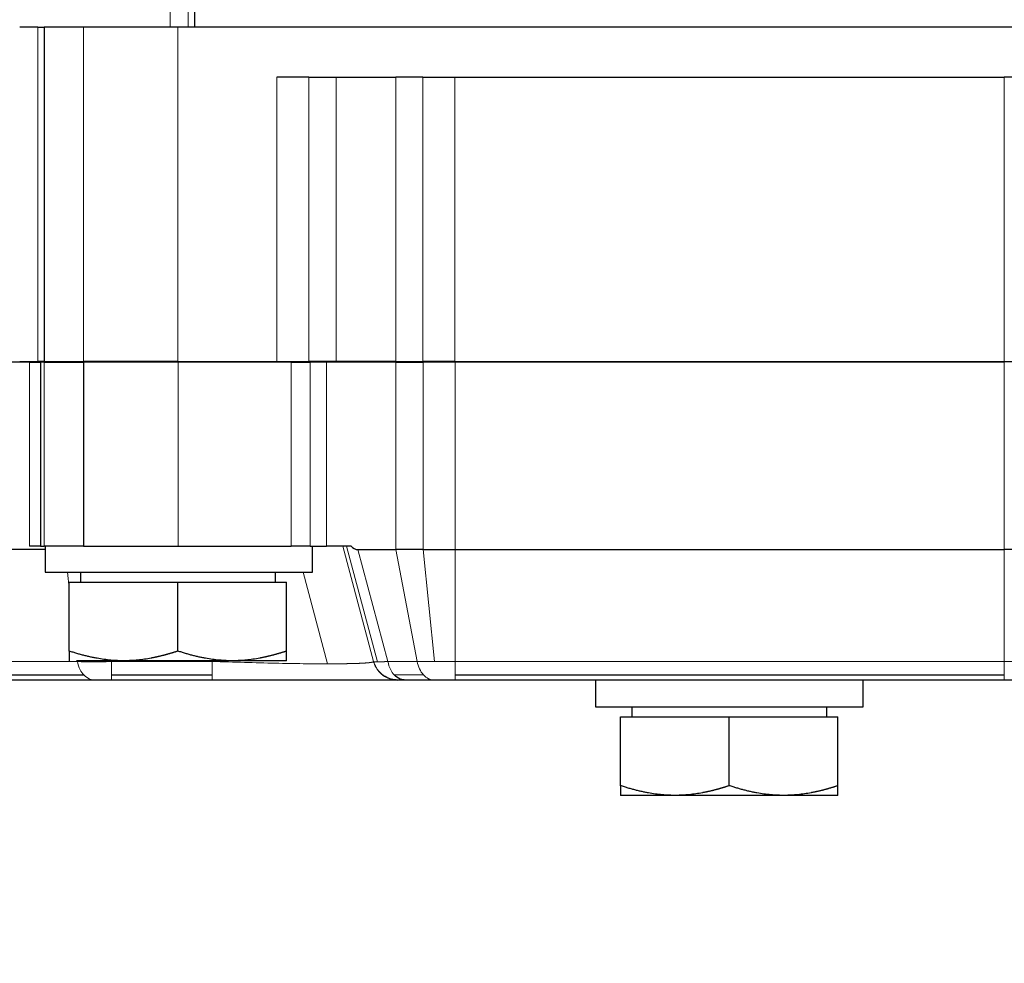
# Model space of a CAD drawing. Header units: inches. Extents: x 0 to 20790, y -12 to 14700.
# Tile 409 of 441: x 13921 to 13980, y 11416 to 11473. Entities that reach past the tile are written whole.
import ezdxf

# ---------------------------------------------------------------- set-up
doc = ezdxf.new("R2010")
doc.units = ezdxf.units.IN
doc.layers.add('1', color=7, linetype='Continuous', true_color=0xffffff)
doc.layers.add('254', color=7, linetype='Continuous', true_color=0xffffff)
doc.styles.add('latin_extended', font='simplex.shx')
doc.dimstyles.get("Standard").update_dxf_attribs({"dimtxt": 0.18, "dimasz": 0.18, "dimexe": 0.18, "dimexo": 0.0625, "dimgap": 0.09, "dimtad": 0, "dimtih": 1, "dimtoh": 1, "dimdec": 4, "dimzin": 0, "dimdsep": 46, "dimtxsty": 'Standard', "dimcen": 0.09, "dimadec": 0, "dimazin": 0, "dimtfac": 1, "dimtdec": 4, "dimtofl": 0, "dimtmove": 0, "dimatfit": 3, "dimfxl": 1, "dimtolj": 1, "dimtzin": 0, "dimarcsym": 0})

# ---------------------------------------------------------------- blocks, each defined once
blk = doc.blocks.new('_U8')
at = {"layer": '254', "color": 3, "linetype": 'Continuous', "lineweight": 13, "transparency": 16777216}
for p, q in [((13940.838, 12760.442), (13940.838, 13273.442)), ((14453.838, 10418.957), (14453.838, 13273.442)), ((14331.338, 13238.442), (14063.338, 13238.442))]:
    blk.add_line(p, q, dxfattribs=at)
at = {"layer": '254', "color": 3, "transparency": 16777216}
for points in [[(14063.338, 13258.858), (14063.338, 13218.025), (13940.838, 13238.442)], [(14331.338, 13218.025), (14331.338, 13258.858), (14453.838, 13238.442)]]:
    blk.add_solid(points, dxfattribs=at)
at = {"layer": 'Defpoints', "color": 0, "transparency": 16777216}
for p in [(13940.838, 13238.442), (13940.838, 12725.442), (14453.838, 10383.957)]:
    blk.add_point(p, dxfattribs=at)
at = {"layer": '254', "color": 2, "lineweight": 13, "transparency": 16777216, "insert": (14074.347, 13422.192), "char_height": 122.5, "attachment_point": 1, "style": 'latin_extended'}
blk.add_mtext('\\A1;513', dxfattribs=at)

msp = doc.modelspace()

# ---------------------------------------------------------------- linework, layer by layer
at = {"layer": '1', "color": 110, "linetype": 'Continuous', "lineweight": 13}
for p, q in [((13930.414, 11523.943), (13930.414, 11472.442)), ((13931.498, 11472.442), (13931.498, 11523.943)), ((13922.498, 11452.442), (13922.498, 11472.442)), ((13925.222, 11452.442), (13925.222, 11472.442)), ((13930.878, 11472.442), (13930.878, 11452.442)), ((13936.807, 11469.442), (13936.807, 11452.442)), ((13938.721, 11452.442), (13938.721, 11469.442)), ((13940.343, 11469.442), (13940.343, 11452.442)), ((13943.914, 11469.442), (13943.914, 11452.442)), ((13945.536, 11452.442), (13945.536, 11469.442)), ((13947.449, 11469.442), (13947.449, 11452.442)), ((13980.307, 11469.442), (13980.307, 11452.442)), ((13922.002, 11441.392), (13922.002, 11452.392)), ((13922.881, 11452.392), (13922.881, 11441.392)), ((13930.888, 11441.392), (13930.888, 11452.392)), ((13937.645, 11441.392), (13937.645, 11452.392)), ((13938.793, 11452.392), (13938.793, 11441.392)), ((13939.767, 11441.392), (13939.767, 11452.392)), ((13943.925, 11441.192), (13943.925, 11452.392)), ((13945.547, 11452.392), (13945.547, 11441.192)), ((13947.461, 11452.392), (13947.461, 11441.192)), ((13980.318, 11441.192), (13980.318, 11452.392)), ((13942.586, 11434.503), (13940.741, 11441.392)), ((13942.59, 11434.503), (13940.744, 11441.392)), ((13940.965, 11441.392), (13942.818, 11434.474)), ((13941.647, 11441.192), (13943.439, 11434.503)), ((13943.925, 11441.192), (13945.191, 11434.503)), ((13946.232, 11434.503), (13945.547, 11441.192)), ((13924.379, 11438.883), (13924.272, 11439.841)), ((13938.363, 11439.842), (13939.831, 11434.36)), ((13919.611, 11434.503), (13924.864, 11434.503)), ((13924.864, 11434.503), (13924.86, 11434.542)), ((13925.808, 11434.474), (13925.8, 11434.542)), ((13926.909, 11434.542), (13926.914, 11434.503)), ((13926.914, 11434.503), (13932.924, 11434.503)), ((13932.924, 11434.503), (13932.914, 11434.542)), ((13943.439, 11434.503), (13945.191, 11434.503)), ((13945.191, 11434.503), (13946.232, 11434.503)), ((13947.46, 11434.503), (13946.232, 11434.503)), ((13947.46, 11434.503), (13980.318, 11434.503)), ((13980.318, 11434.503), (13981.545, 11434.503)), ((13926.913, 11433.392), (13926.913, 11433.702)), ((13932.924, 11433.701), (13932.923, 11433.392)), ((13943.818, 11433.702), (13945.57, 11433.702))]:
    msp.add_line(p, q, dxfattribs=at)
at = {"layer": '1', "color": 2, "linetype": 'Continuous', "lineweight": 25}
for p, q in [((13931.878, 11523.941), (13931.878, 11472.442)), ((13922.498, 11472.442), (13921.414, 11472.442)), ((13922.498, 11472.442), (13922.878, 11472.442)), ((13925.222, 11472.442), (13922.878, 11472.442)), ((13922.878, 11472.442), (13922.878, 11452.442)), ((13930.878, 11472.442), (13925.222, 11472.442)), ((13996.878, 11472.442), (13930.878, 11472.442)), ((13938.721, 11469.442), (13936.807, 11469.442)), ((13938.721, 11469.442), (13940.343, 11469.442)), ((13940.343, 11469.442), (13943.914, 11469.442)), ((13945.536, 11469.442), (13943.914, 11469.442)), ((13945.536, 11469.442), (13947.449, 11469.442)), ((13947.449, 11469.442), (13980.307, 11469.442)), ((13982.221, 11469.442), (13980.307, 11469.442)), ((13922.002, 11452.392), (13918.344, 11452.392)), ((13921.414, 11452.442), (13922.498, 11452.442)), ((13922.002, 11452.392), (13922.653, 11452.392)), ((13922.878, 11452.442), (13922.498, 11452.442)), ((13922.881, 11452.392), (13922.653, 11452.392)), ((13922.653, 11452.392), (13922.653, 11441.392)), ((13922.878, 11452.442), (13925.222, 11452.442)), ((13922.885, 11452.392), (13922.881, 11452.392)), ((13922.885, 11452.392), (13925.23, 11452.392)), ((13930.878, 11452.442), (13925.222, 11452.442)), ((13930.888, 11452.392), (13925.23, 11452.392)), ((13925.23, 11452.392), (13925.23, 11441.392)), ((13926.855, 11452.392), (13926.855, 11452.442)), ((13926.879, 11452.392), (13926.879, 11452.442)), ((13930.878, 11452.442), (13936.807, 11452.442)), ((13934.879, 11452.442), (13934.879, 11452.392)), ((13936.807, 11452.442), (13938.721, 11452.442)), ((13937.645, 11452.392), (13938.793, 11452.392)), ((13940.343, 11452.442), (13938.721, 11452.442)), ((13939.767, 11452.392), (13938.793, 11452.392)), ((13943.925, 11452.392), (13939.767, 11452.392)), ((13943.914, 11452.442), (13940.343, 11452.442)), ((13943.914, 11452.442), (13945.536, 11452.442)), ((13943.925, 11452.392), (13945.547, 11452.392)), ((13947.449, 11452.442), (13945.536, 11452.442)), ((13947.461, 11452.392), (13945.547, 11452.392)), ((13947.449, 11452.442), (13980.307, 11452.442)), ((13959.867, 11452.391), (13959.867, 11452.441)), ((13967.867, 11452.441), (13967.867, 11452.391)), ((13980.307, 11452.442), (13982.221, 11452.442)), ((13922.929, 11441.192), (13918.344, 11441.192)), ((13922.653, 11441.392), (13922.002, 11441.392)), ((13922.653, 11441.392), (13922.881, 11441.392)), ((13922.881, 11441.392), (13922.885, 11441.392)), ((13925.23, 11441.392), (13922.885, 11441.392)), ((13922.929, 11441.392), (13922.929, 11439.842)), ((13925.23, 11441.392), (13930.888, 11441.392)), ((13930.888, 11441.392), (13937.645, 11441.392)), ((13938.793, 11441.392), (13937.645, 11441.392)), ((13938.793, 11441.392), (13939.767, 11441.392)), ((13938.929, 11439.842), (13938.929, 11441.392)), ((13941.238, 11441.392), (13939.767, 11441.392)), ((13941.647, 11441.192), (13943.925, 11441.192)), ((13945.547, 11441.192), (13943.925, 11441.192)), ((13945.547, 11441.192), (13947.461, 11441.192)), ((13982.232, 11441.192), (13980.318, 11441.192)), ((13922.929, 11439.842), (13938.929, 11439.842)), ((13925.064, 11439.242), (13925.064, 11439.842)), ((13936.694, 11439.842), (13936.694, 11439.242)), ((13924.378, 11439.242), (13930.879, 11439.242)), ((13924.378, 11435.123), (13924.378, 11439.242)), ((13930.879, 11439.242), (13937.378, 11439.242)), ((13930.879, 11435.123), (13930.879, 11439.242)), ((13937.378, 11435.123), (13937.378, 11439.242)), ((13937.378, 11434.542), (13924.809, 11434.542)), ((13942.561, 11434.503), (13942.572, 11434.462)), ((13942.586, 11434.503), (13942.59, 11434.503)), ((13919.989, 11433.702), (13925.243, 11433.702)), ((13925.888, 11433.392), (13920.635, 11433.392)), ((13926.913, 11433.392), (13925.888, 11433.392)), ((13926.913, 11433.702), (13932.924, 11433.702)), ((13932.923, 11433.392), (13926.913, 11433.392)), ((13944.035, 11433.392), (13932.923, 11433.392)), ((13943.122, 11433.702), (13943.125, 11433.702)), ((13944.039, 11433.392), (13944.035, 11433.392)), ((13944.463, 11433.392), (13944.039, 11433.392)), ((13946.216, 11433.392), (13944.463, 11433.392)), ((13947.46, 11433.392), (13946.216, 11433.392)), ((13947.46, 11433.702), (13980.318, 11433.702)), ((13980.318, 11433.392), (13947.46, 11433.392)), ((13955.867, 11433.392), (13955.867, 11431.792)), ((13971.867, 11431.792), (13971.867, 11433.392)), ((13981.561, 11433.392), (13980.318, 11433.392)), ((13955.867, 11431.792), (13971.867, 11431.792)), ((13958.052, 11431.192), (13958.052, 11431.792)), ((13969.682, 11431.792), (13969.682, 11431.192)), ((13957.367, 11431.192), (13963.867, 11431.192)), ((13957.367, 11427.073), (13957.367, 11431.192)), ((13963.867, 11431.192), (13970.367, 11431.192)), ((13963.867, 11427.073), (13963.867, 11431.192)), ((13970.367, 11427.073), (13970.367, 11431.192)), ((13970.367, 11426.492), (13957.367, 11426.492))]:
    msp.add_line(p, q, dxfattribs=at)
at = {"layer": '1', "color": 110, "linetype": 'Continuous', "lineweight": 13}
for centre, major_axis, ratio, start_param, end_param in [((13946.216, 11434.892), (0, -1.5), 0.70689, 4.974188, 5.628687), ((13947.46, 11434.892), (0, -1.5), 0.000306, 0.654498, 1.308997), ((13980.318, 11434.892), (0, -1.5), 0.000306, 0.654498, 1.308997), ((13946.216, 11434.892), (0, 1.5), 0.70689, 2.487094, 3.141593), ((13947.46, 11434.892), (0, -1.5), 0.000306, 0, 0.654498), ((13980.318, 11434.892), (0, 1.5), 0.000306, 3.141593, 3.796091)]:
    msp.add_ellipse(centre, major_axis=major_axis, ratio=ratio, start_param=start_param, end_param=end_param, dxfattribs=at)
for points in [[(13922.885, 11441.392), (13922.885, 11452.392)], [(13947.461, 11441.192), (13947.46, 11434.503)], [(13980.318, 11441.192), (13980.318, 11434.503)]]:
    msp.add_open_spline(points, degree=1, dxfattribs=at)
at = {"layer": '1', "color": 2, "linetype": 'Continuous', "lineweight": 25}
for points, degree in [([(13937.645, 11452.392), (13930.888, 11452.392)], 1), ([(13980.318, 11452.392), (13947.461, 11452.392)], 1), ([(13941.238, 11441.392), (13941.361, 11441.274), (13941.5, 11441.192), (13941.647, 11441.192)], 3), ([(13947.461, 11441.192), (13980.318, 11441.192)], 1)]:
    msp.add_open_spline(points, degree=degree, dxfattribs=at)
for points, knots in [([(13924.378, 11435.123), (13924.378, 11435.117), (13924.378, 11435.104), (13924.378, 11435.085), (13924.378, 11435.067), (13924.378, 11435.049), (13924.378, 11435.031), (13924.378, 11435.013), (13924.378, 11434.996), (13924.378, 11434.979), (13924.378, 11434.962), (13924.378, 11434.946), (13924.378, 11434.93), (13924.378, 11434.914), (13924.378, 11434.899), (13924.378, 11434.884), (13924.378, 11434.87), (13924.378, 11434.855), (13924.378, 11434.841), (13924.378, 11434.827), (13924.378, 11434.814), (13924.378, 11434.801), (13924.378, 11434.788), (13924.378, 11434.776), (13924.378, 11434.764), (13924.378, 11434.752), (13924.378, 11434.74), (13924.378, 11434.729), (13924.378, 11434.718), (13924.378, 11434.708), (13924.378, 11434.695), (13924.378, 11434.681), (13924.378, 11434.665), (13924.378, 11434.65), (13924.379, 11434.636), (13924.379, 11434.623), (13924.379, 11434.611), (13924.379, 11434.6), (13924.379, 11434.59), (13924.379, 11434.58), (13924.379, 11434.572), (13924.379, 11434.565), (13924.379, 11434.559), (13924.379, 11434.553), (13924.379, 11434.549), (13924.379, 11434.546), (13924.379, 11434.543), (13924.379, 11434.542), (13924.379, 11434.542), (13924.378, 11434.542)], [0, 0, 0, 0, 0.018322, 0.036568, 0.054737, 0.072831, 0.090851, 0.108797, 0.126672, 0.144475, 0.162209, 0.179874, 0.197471, 0.215001, 0.232466, 0.249867, 0.267205, 0.284481, 0.301697, 0.318854, 0.335952, 0.352995, 0.369982, 0.386915, 0.403796, 0.420626, 0.437406, 0.454139, 0.470825, 0.487465, 0.504063, 0.532703, 0.561206, 0.58958, 0.617834, 0.645977, 0.674018, 0.701966, 0.729832, 0.757625, 0.785354, 0.81303, 0.840663, 0.868262, 0.895839, 0.923403, 0.950965, 0.978535, 1, 1, 1, 1]), ([(13930.879, 11435.123), (13930.859, 11435.117), (13930.821, 11435.104), (13930.764, 11435.086), (13930.708, 11435.067), (13930.651, 11435.049), (13930.594, 11435.032), (13930.538, 11435.014), (13930.482, 11434.997), (13930.426, 11434.98), (13930.37, 11434.964), (13930.314, 11434.948), (13930.258, 11434.932), (13930.203, 11434.916), (13930.147, 11434.901), (13930.092, 11434.886), (13930.037, 11434.872), (13929.982, 11434.857), (13929.927, 11434.843), (13929.872, 11434.83), (13929.817, 11434.816), (13929.762, 11434.803), (13929.707, 11434.79), (13929.653, 11434.778), (13929.598, 11434.766), (13929.544, 11434.754), (13929.489, 11434.743), (13929.435, 11434.731), (13929.381, 11434.72), (13929.326, 11434.71), (13929.157, 11434.678), (13928.873, 11434.631), (13928.475, 11434.582), (13928.079, 11434.552), (13927.679, 11434.54), (13927.274, 11434.547), (13926.864, 11434.574), (13926.453, 11434.621), (13926.142, 11434.67), (13925.932, 11434.709), (13925.824, 11434.731), (13925.715, 11434.754), (13925.607, 11434.777), (13925.497, 11434.803), (13925.388, 11434.829), (13925.278, 11434.857), (13925.167, 11434.886), (13925.056, 11434.916), (13924.945, 11434.947), (13924.833, 11434.98), (13924.72, 11435.014), (13924.607, 11435.049), (13924.493, 11435.085), (13924.417, 11435.111), (13924.378, 11435.123)], [0, 0, 0, 0, 0.009019, 0.018002, 0.026948, 0.03586, 0.044737, 0.05358, 0.062392, 0.071171, 0.07992, 0.088638, 0.097328, 0.105989, 0.114623, 0.123231, 0.131814, 0.140372, 0.148907, 0.15742, 0.165911, 0.174382, 0.182833, 0.191267, 0.199683, 0.208082, 0.216467, 0.224838, 0.233196, 0.241542, 0.249877, 0.311299, 0.371721, 0.431655, 0.491631, 0.553705, 0.615706, 0.678192, 0.7417, 0.758271, 0.774904, 0.791606, 0.808385, 0.825249, 0.842204, 0.859257, 0.876415, 0.893685, 0.911074, 0.928586, 0.94623, 0.964009, 0.981931, 1, 1, 1, 1]), ([(13937.378, 11435.123), (13937.359, 11435.117), (13937.321, 11435.104), (13937.264, 11435.086), (13937.207, 11435.067), (13937.15, 11435.049), (13937.094, 11435.031), (13937.037, 11435.014), (13936.981, 11434.997), (13936.925, 11434.98), (13936.869, 11434.964), (13936.813, 11434.948), (13936.757, 11434.932), (13936.701, 11434.916), (13936.646, 11434.901), (13936.591, 11434.886), (13936.535, 11434.871), (13936.48, 11434.857), (13936.425, 11434.843), (13936.37, 11434.829), (13936.316, 11434.816), (13936.261, 11434.803), (13936.207, 11434.79), (13936.152, 11434.778), (13936.098, 11434.766), (13936.043, 11434.754), (13935.989, 11434.743), (13935.935, 11434.731), (13935.881, 11434.721), (13935.827, 11434.71), (13935.657, 11434.678), (13935.373, 11434.631), (13934.974, 11434.582), (13934.577, 11434.552), (13934.176, 11434.54), (13933.77, 11434.547), (13933.358, 11434.575), (13932.945, 11434.622), (13932.634, 11434.672), (13932.423, 11434.711), (13932.315, 11434.733), (13932.207, 11434.755), (13932.098, 11434.779), (13931.989, 11434.804), (13931.88, 11434.831), (13931.771, 11434.858), (13931.661, 11434.887), (13931.551, 11434.917), (13931.44, 11434.949), (13931.329, 11434.981), (13931.217, 11435.015), (13931.105, 11435.05), (13930.992, 11435.086), (13930.916, 11435.111), (13930.879, 11435.123)], [0, 0, 0, 0, 0.00904, 0.018043, 0.027009, 0.035939, 0.044834, 0.053694, 0.06252, 0.071313, 0.080073, 0.088802, 0.097499, 0.106167, 0.114805, 0.123415, 0.131996, 0.140551, 0.149079, 0.157583, 0.166061, 0.174516, 0.182949, 0.191359, 0.199749, 0.208118, 0.216469, 0.224801, 0.233116, 0.241414, 0.249697, 0.311305, 0.371916, 0.432011, 0.49209, 0.554427, 0.616638, 0.679323, 0.743062, 0.759642, 0.776265, 0.79294, 0.809675, 0.826479, 0.843359, 0.860324, 0.877382, 0.89454, 0.911806, 0.929187, 0.94669, 0.964323, 0.98209, 1, 1, 1, 1]), ([(13937.378, 11434.542), (13937.378, 11434.544), (13937.378, 11434.545), (13937.378, 11434.546), (13937.378, 11434.548), (13937.378, 11434.55), (13937.378, 11434.552), (13937.378, 11434.554), (13937.378, 11434.557), (13937.378, 11434.56), (13937.378, 11434.563), (13937.378, 11434.566), (13937.378, 11434.57), (13937.378, 11434.574), (13937.378, 11434.578), (13937.378, 11434.583), (13937.378, 11434.587), (13937.378, 11434.592), (13937.378, 11434.598), (13937.378, 11434.603), (13937.378, 11434.609), (13937.378, 11434.615), (13937.378, 11434.621), (13937.378, 11434.628), (13937.378, 11434.634), (13937.379, 11434.641), (13937.379, 11434.649), (13937.379, 11434.656), (13937.379, 11434.664), (13937.379, 11434.672), (13937.379, 11434.68), (13937.379, 11434.689), (13937.379, 11434.701), (13937.379, 11434.717), (13937.379, 11434.739), (13937.379, 11434.761), (13937.379, 11434.784), (13937.379, 11434.809), (13937.379, 11434.835), (13937.379, 11434.862), (13937.379, 11434.891), (13937.379, 11434.92), (13937.379, 11434.951), (13937.379, 11434.983), (13937.379, 11435.016), (13937.379, 11435.051), (13937.379, 11435.086), (13937.379, 11435.111), (13937.378, 11435.123)], [0, 0, 0, 0, 0.07041, 0.084484, 0.09856, 0.112638, 0.126719, 0.140805, 0.154898, 0.168998, 0.183108, 0.197228, 0.21136, 0.225506, 0.239666, 0.253842, 0.268035, 0.282247, 0.296479, 0.310732, 0.325007, 0.339307, 0.353631, 0.367982, 0.382361, 0.396768, 0.411205, 0.425674, 0.440175, 0.45471, 0.46928, 0.483886, 0.498529, 0.530489, 0.562616, 0.594921, 0.627414, 0.660107, 0.693008, 0.726128, 0.759476, 0.79306, 0.82689, 0.860973, 0.895319, 0.929933, 0.964825, 1, 1, 1, 1]), ([(13944.035, 11433.392), (13943.904, 11433.392), (13943.642, 11433.426), (13943.338, 11433.553), (13943.174, 11433.662), (13943.122, 11433.701)], [0, 0, 0, 0, 0.400039, 0.800079, 1, 1, 1, 1]), ([(13943.125, 11433.702), (13943.163, 11433.673), (13943.355, 11433.539), (13943.665, 11433.418), (13943.945, 11433.392), (13944.039, 11433.392)], [0, 0, 0, 0, 0.1429, 0.71431, 1, 1, 1, 1]), ([(13944.463, 11433.392), (13944.397, 11433.392), (13944.199, 11433.418), (13943.98, 11433.539), (13943.844, 11433.673), (13943.818, 11433.702)], [0, 0, 0, 0, 0.285706, 0.857118, 1, 1, 1, 1]), ([(13957.367, 11427.073), (13957.367, 11427.067), (13957.367, 11427.054), (13957.367, 11427.035), (13957.367, 11427.017), (13957.367, 11426.999), (13957.367, 11426.981), (13957.367, 11426.963), (13957.367, 11426.946), (13957.367, 11426.929), (13957.367, 11426.912), (13957.367, 11426.896), (13957.367, 11426.88), (13957.367, 11426.864), (13957.367, 11426.849), (13957.367, 11426.834), (13957.367, 11426.82), (13957.367, 11426.805), (13957.367, 11426.791), (13957.367, 11426.777), (13957.367, 11426.764), (13957.367, 11426.751), (13957.367, 11426.738), (13957.367, 11426.726), (13957.367, 11426.714), (13957.367, 11426.702), (13957.367, 11426.69), (13957.367, 11426.679), (13957.367, 11426.668), (13957.367, 11426.658), (13957.367, 11426.645), (13957.367, 11426.631), (13957.367, 11426.615), (13957.367, 11426.6), (13957.367, 11426.586), (13957.367, 11426.573), (13957.367, 11426.561), (13957.367, 11426.55), (13957.367, 11426.54), (13957.367, 11426.53), (13957.367, 11426.522), (13957.367, 11426.515), (13957.367, 11426.509), (13957.367, 11426.503), (13957.367, 11426.499), (13957.367, 11426.496), (13957.367, 11426.493), (13957.367, 11426.492), (13957.367, 11426.492), (13957.367, 11426.492)], [0, 0, 0, 0, 0.018322, 0.036568, 0.054737, 0.072831, 0.090851, 0.108797, 0.126672, 0.144475, 0.162209, 0.179874, 0.197471, 0.215001, 0.232466, 0.249867, 0.267205, 0.284481, 0.301697, 0.318854, 0.335952, 0.352995, 0.369982, 0.386915, 0.403796, 0.420626, 0.437406, 0.454139, 0.470825, 0.487465, 0.504063, 0.532703, 0.561206, 0.58958, 0.617834, 0.645977, 0.674018, 0.701966, 0.729832, 0.757625, 0.785354, 0.81303, 0.840663, 0.868262, 0.895839, 0.923403, 0.950965, 0.978535, 1, 1, 1, 1]), ([(13963.867, 11427.073), (13963.848, 11427.067), (13963.81, 11427.054), (13963.753, 11427.036), (13963.696, 11427.017), (13963.64, 11426.999), (13963.583, 11426.982), (13963.527, 11426.964), (13963.47, 11426.947), (13963.414, 11426.93), (13963.358, 11426.914), (13963.303, 11426.898), (13963.247, 11426.882), (13963.191, 11426.866), (13963.136, 11426.851), (13963.081, 11426.836), (13963.025, 11426.822), (13962.97, 11426.807), (13962.915, 11426.793), (13962.86, 11426.78), (13962.806, 11426.766), (13962.751, 11426.753), (13962.696, 11426.74), (13962.642, 11426.728), (13962.587, 11426.716), (13962.533, 11426.704), (13962.478, 11426.693), (13962.424, 11426.681), (13962.369, 11426.67), (13962.315, 11426.66), (13962.145, 11426.628), (13961.862, 11426.581), (13961.464, 11426.532), (13961.068, 11426.502), (13960.668, 11426.49), (13960.263, 11426.497), (13959.853, 11426.524), (13959.442, 11426.571), (13959.131, 11426.62), (13958.921, 11426.659), (13958.813, 11426.681), (13958.704, 11426.704), (13958.595, 11426.727), (13958.486, 11426.753), (13958.377, 11426.779), (13958.267, 11426.807), (13958.156, 11426.836), (13958.045, 11426.866), (13957.934, 11426.897), (13957.822, 11426.93), (13957.709, 11426.964), (13957.596, 11426.999), (13957.482, 11427.035), (13957.406, 11427.061), (13957.367, 11427.073)], [0, 0, 0, 0, 0.009019, 0.018002, 0.026948, 0.03586, 0.044737, 0.05358, 0.062392, 0.071171, 0.07992, 0.088638, 0.097328, 0.105989, 0.114623, 0.123231, 0.131814, 0.140372, 0.148907, 0.15742, 0.165911, 0.174382, 0.182833, 0.191267, 0.199683, 0.208082, 0.216467, 0.224838, 0.233196, 0.241542, 0.249877, 0.311299, 0.371721, 0.431655, 0.491631, 0.553705, 0.615706, 0.678192, 0.7417, 0.758271, 0.774904, 0.791606, 0.808385, 0.825249, 0.842204, 0.859257, 0.876415, 0.893685, 0.911074, 0.928586, 0.94623, 0.964009, 0.981931, 1, 1, 1, 1]), ([(13970.367, 11427.073), (13970.348, 11427.067), (13970.31, 11427.054), (13970.253, 11427.036), (13970.196, 11427.017), (13970.139, 11426.999), (13970.082, 11426.981), (13970.026, 11426.964), (13969.97, 11426.947), (13969.913, 11426.93), (13969.857, 11426.914), (13969.801, 11426.898), (13969.746, 11426.882), (13969.69, 11426.866), (13969.635, 11426.851), (13969.579, 11426.836), (13969.524, 11426.821), (13969.469, 11426.807), (13969.414, 11426.793), (13969.359, 11426.779), (13969.305, 11426.766), (13969.25, 11426.753), (13969.195, 11426.74), (13969.141, 11426.728), (13969.087, 11426.716), (13969.032, 11426.704), (13968.978, 11426.693), (13968.924, 11426.681), (13968.87, 11426.671), (13968.816, 11426.66), (13968.646, 11426.628), (13968.362, 11426.581), (13967.963, 11426.532), (13967.566, 11426.502), (13967.165, 11426.49), (13966.758, 11426.497), (13966.347, 11426.525), (13965.934, 11426.572), (13965.622, 11426.622), (13965.412, 11426.661), (13965.304, 11426.683), (13965.195, 11426.705), (13965.087, 11426.729), (13964.978, 11426.754), (13964.869, 11426.781), (13964.76, 11426.808), (13964.65, 11426.837), (13964.54, 11426.867), (13964.429, 11426.899), (13964.318, 11426.931), (13964.206, 11426.965), (13964.094, 11427), (13963.981, 11427.036), (13963.905, 11427.061), (13963.867, 11427.073)], [0, 0, 0, 0, 0.00904, 0.018043, 0.027009, 0.035939, 0.044834, 0.053694, 0.06252, 0.071313, 0.080073, 0.088802, 0.097499, 0.106167, 0.114805, 0.123415, 0.131996, 0.140551, 0.149079, 0.157583, 0.166061, 0.174516, 0.182949, 0.191359, 0.199749, 0.208118, 0.216469, 0.224801, 0.233116, 0.241414, 0.249697, 0.311305, 0.371916, 0.432011, 0.49209, 0.554427, 0.616638, 0.679323, 0.743062, 0.759642, 0.776265, 0.79294, 0.809675, 0.826479, 0.843359, 0.860324, 0.877382, 0.89454, 0.911806, 0.929187, 0.94669, 0.964323, 0.98209, 1, 1, 1, 1]), ([(13970.367, 11426.492), (13970.367, 11426.494), (13970.367, 11426.495), (13970.367, 11426.496), (13970.367, 11426.498), (13970.367, 11426.5), (13970.367, 11426.502), (13970.367, 11426.504), (13970.367, 11426.507), (13970.367, 11426.51), (13970.367, 11426.513), (13970.367, 11426.516), (13970.367, 11426.52), (13970.367, 11426.524), (13970.367, 11426.528), (13970.367, 11426.533), (13970.367, 11426.537), (13970.367, 11426.542), (13970.367, 11426.548), (13970.367, 11426.553), (13970.367, 11426.559), (13970.367, 11426.565), (13970.367, 11426.571), (13970.367, 11426.578), (13970.367, 11426.584), (13970.367, 11426.591), (13970.367, 11426.599), (13970.367, 11426.606), (13970.367, 11426.614), (13970.367, 11426.622), (13970.367, 11426.63), (13970.367, 11426.639), (13970.367, 11426.651), (13970.367, 11426.667), (13970.367, 11426.689), (13970.367, 11426.711), (13970.367, 11426.734), (13970.367, 11426.759), (13970.367, 11426.785), (13970.367, 11426.812), (13970.367, 11426.841), (13970.367, 11426.87), (13970.367, 11426.901), (13970.367, 11426.933), (13970.367, 11426.966), (13970.367, 11427.001), (13970.367, 11427.036), (13970.367, 11427.061), (13970.367, 11427.073)], [0, 0, 0, 0, 0.07041, 0.084484, 0.09856, 0.112638, 0.126719, 0.140805, 0.154898, 0.168998, 0.183108, 0.197228, 0.21136, 0.225506, 0.239666, 0.253842, 0.268035, 0.282247, 0.296479, 0.310732, 0.325007, 0.339307, 0.353631, 0.367982, 0.382361, 0.396768, 0.411205, 0.425674, 0.440175, 0.45471, 0.46928, 0.483886, 0.498529, 0.530489, 0.562616, 0.594921, 0.627414, 0.660107, 0.693008, 0.726128, 0.759476, 0.79306, 0.82689, 0.860973, 0.895319, 0.929933, 0.964825, 1, 1, 1, 1])]:
    msp.add_open_spline(points, degree=3, knots=knots, dxfattribs=at)
at = {"layer": '1', "color": 110, "linetype": 'Continuous', "lineweight": 13}
for points, knots in [([(13924.864, 11434.503), (13924.898, 11434.323), (13925, 11434.023), (13925.164, 11433.787), (13925.243, 11433.702)], [0, 0, 0, 0, 0.571445, 1, 1, 1, 1]), ([(13924.864, 11434.503), (13924.87, 11434.503), (13924.882, 11434.502), (13924.9, 11434.501), (13924.919, 11434.5), (13924.937, 11434.498), (13924.956, 11434.497), (13924.974, 11434.496), (13924.993, 11434.495), (13925.012, 11434.494), (13925.031, 11434.493), (13925.05, 11434.492), (13925.07, 11434.491), (13925.089, 11434.49), (13925.109, 11434.489), (13925.129, 11434.488), (13925.148, 11434.487), (13925.168, 11434.486), (13925.188, 11434.485), (13925.209, 11434.485), (13925.229, 11434.484), (13925.249, 11434.483), (13925.27, 11434.482), (13925.29, 11434.482), (13925.311, 11434.481), (13925.332, 11434.48), (13925.353, 11434.48), (13925.373, 11434.479), (13925.395, 11434.479), (13925.416, 11434.478), (13925.437, 11434.478), (13925.458, 11434.477), (13925.48, 11434.477), (13925.501, 11434.476), (13925.522, 11434.476), (13925.544, 11434.476), (13925.566, 11434.475), (13925.587, 11434.475), (13925.609, 11434.475), (13925.631, 11434.475), (13925.653, 11434.474), (13925.675, 11434.474), (13925.697, 11434.474), (13925.719, 11434.474), (13925.741, 11434.474), (13925.763, 11434.474), (13925.785, 11434.474), (13925.8, 11434.474), (13925.808, 11434.474)], [0, 0, 0, 0, 0.022024, 0.044046, 0.066068, 0.088087, 0.110103, 0.132114, 0.154121, 0.176123, 0.198118, 0.220105, 0.242084, 0.264055, 0.286015, 0.307965, 0.329903, 0.35183, 0.373743, 0.395642, 0.417526, 0.439395, 0.461247, 0.483083, 0.5049, 0.526699, 0.548478, 0.570237, 0.591975, 0.613691, 0.635384, 0.657055, 0.678701, 0.700322, 0.721917, 0.743486, 0.765028, 0.786543, 0.808028, 0.829485, 0.850911, 0.872307, 0.893672, 0.915004, 0.936304, 0.95757, 0.978802, 1, 1, 1, 1]), ([(13926.914, 11434.503), (13926.802, 11434.498), (13926.423, 11434.481), (13926.054, 11434.474), (13925.808, 11434.474)], [0, 0, 0, 0, 0.295811, 1, 1, 1, 1]), ([(13932.924, 11434.503), (13932.924, 11434.25), (13932.924, 11433.957), (13932.924, 11433.741), (13932.924, 11433.701)], [0, 0, 0, 0, 0.799922, 1, 1, 1, 1]), ([(13939.831, 11434.36), (13939.388, 11434.36), (13938.899, 11434.363), (13938.111, 11434.372), (13937.839, 11434.376), (13937.279, 11434.386), (13936.415, 11434.402), (13934.874, 11434.44), (13933.577, 11434.481), (13932.924, 11434.503)], [0, 0, 0, 0, 0.25, 0.25, 0.375, 0.375, 0.5, 0.75, 1, 1, 1, 1]), ([(13939.831, 11434.36), (13939.843, 11434.36), (13939.866, 11434.36), (13939.901, 11434.36), (13939.935, 11434.36), (13939.97, 11434.36), (13940.004, 11434.36), (13940.038, 11434.36), (13940.072, 11434.36), (13940.106, 11434.361), (13940.139, 11434.361), (13940.173, 11434.361), (13940.206, 11434.361), (13940.239, 11434.361), (13940.272, 11434.361), (13940.304, 11434.362), (13940.337, 11434.362), (13940.369, 11434.362), (13940.401, 11434.362), (13940.433, 11434.363), (13940.465, 11434.363), (13940.497, 11434.363), (13940.528, 11434.363), (13940.559, 11434.364), (13940.59, 11434.364), (13940.621, 11434.364), (13940.652, 11434.365), (13940.682, 11434.365), (13940.713, 11434.365), (13940.743, 11434.366), (13940.772, 11434.366), (13940.802, 11434.367), (13940.832, 11434.367), (13940.861, 11434.367), (13940.89, 11434.368), (13940.919, 11434.368), (13940.947, 11434.369), (13940.976, 11434.369), (13941.004, 11434.37), (13941.032, 11434.37), (13941.06, 11434.371), (13941.087, 11434.371), (13941.114, 11434.372), (13941.141, 11434.372), (13941.168, 11434.373), (13941.195, 11434.373), (13941.221, 11434.374), (13941.248, 11434.375), (13941.274, 11434.375), (13941.299, 11434.376), (13941.325, 11434.376), (13941.35, 11434.377), (13941.375, 11434.378), (13941.4, 11434.378), (13941.424, 11434.379), (13941.449, 11434.38), (13941.473, 11434.38), (13941.497, 11434.381), (13941.52, 11434.382), (13941.544, 11434.383), (13941.567, 11434.383), (13941.59, 11434.384), (13941.612, 11434.385), (13941.635, 11434.386), (13941.657, 11434.387), (13941.679, 11434.387), (13941.701, 11434.388), (13941.722, 11434.389), (13941.743, 11434.39), (13941.764, 11434.391), (13941.785, 11434.392), (13941.805, 11434.393), (13941.825, 11434.394), (13941.845, 11434.395), (13941.865, 11434.396), (13941.884, 11434.396), (13941.908, 11434.398), (13941.936, 11434.399), (13941.967, 11434.401), (13941.998, 11434.403), (13942.028, 11434.405), (13942.058, 11434.407), (13942.087, 11434.409), (13942.115, 11434.411), (13942.142, 11434.413), (13942.169, 11434.415), (13942.195, 11434.417), (13942.22, 11434.42), (13942.245, 11434.422), (13942.269, 11434.424), (13942.292, 11434.427), (13942.314, 11434.429), (13942.335, 11434.432), (13942.356, 11434.434), (13942.376, 11434.437), (13942.395, 11434.439), (13942.413, 11434.442), (13942.43, 11434.445), (13942.446, 11434.447), (13942.462, 11434.45), (13942.477, 11434.453), (13942.49, 11434.456), (13942.503, 11434.459), (13942.515, 11434.461), (13942.527, 11434.464), (13942.537, 11434.467), (13942.546, 11434.47), (13942.554, 11434.473), (13942.562, 11434.477), (13942.568, 11434.48), (13942.574, 11434.483), (13942.578, 11434.486), (13942.582, 11434.49), (13942.584, 11434.493), (13942.586, 11434.496), (13942.587, 11434.5), (13942.586, 11434.502), (13942.586, 11434.503)], [0, 0, 0, 0, 0.00647, 0.012947, 0.01943, 0.025919, 0.032415, 0.038916, 0.045424, 0.051938, 0.058457, 0.064983, 0.071514, 0.078052, 0.084595, 0.091144, 0.097698, 0.104258, 0.110824, 0.117395, 0.123971, 0.130553, 0.13714, 0.143733, 0.15033, 0.156933, 0.163541, 0.170154, 0.176771, 0.183394, 0.190022, 0.196654, 0.203291, 0.209932, 0.216579, 0.223229, 0.229885, 0.236544, 0.243208, 0.249876, 0.256548, 0.263225, 0.269905, 0.27659, 0.283278, 0.28997, 0.296666, 0.303366, 0.310069, 0.316776, 0.323487, 0.330201, 0.336918, 0.343639, 0.350363, 0.35709, 0.36382, 0.370553, 0.377289, 0.384028, 0.39077, 0.397515, 0.404262, 0.411012, 0.417765, 0.42452, 0.431277, 0.438037, 0.444799, 0.451564, 0.45833, 0.465099, 0.471869, 0.478641, 0.485416, 0.492192, 0.49897, 0.510584, 0.522249, 0.533962, 0.545725, 0.557537, 0.569397, 0.581307, 0.593264, 0.605271, 0.617325, 0.629427, 0.641577, 0.653775, 0.666019, 0.678311, 0.69065, 0.703035, 0.715466, 0.727944, 0.740467, 0.753035, 0.765649, 0.778307, 0.79101, 0.803757, 0.816547, 0.829381, 0.842258, 0.855178, 0.86814, 0.881144, 0.89419, 0.907276, 0.920404, 0.933572, 0.946779, 0.960026, 0.973312, 0.986637, 1, 1, 1, 1]), ([(13943.122, 11433.701), (13943.069, 11433.741), (13942.822, 11433.957), (13942.654, 11434.25), (13942.586, 11434.503)], [0, 0, 0, 0, 0.200078, 1, 1, 1, 1]), ([(13942.818, 11434.474), (13942.789, 11434.474), (13942.657, 11434.476), (13942.594, 11434.488), (13942.59, 11434.503)], [0, 0, 0, 0, 0.199877, 1, 1, 1, 1]), ([(13942.818, 11434.474), (13942.821, 11434.474), (13942.829, 11434.474), (13942.84, 11434.474), (13942.851, 11434.474), (13942.862, 11434.474), (13942.874, 11434.474), (13942.886, 11434.474), (13942.898, 11434.475), (13942.911, 11434.475), (13942.924, 11434.475), (13942.937, 11434.475), (13942.95, 11434.476), (13942.964, 11434.476), (13942.977, 11434.477), (13942.992, 11434.477), (13943.006, 11434.478), (13943.02, 11434.478), (13943.035, 11434.479), (13943.05, 11434.48), (13943.065, 11434.48), (13943.081, 11434.481), (13943.097, 11434.482), (13943.113, 11434.483), (13943.129, 11434.483), (13943.145, 11434.484), (13943.162, 11434.485), (13943.179, 11434.486), (13943.196, 11434.487), (13943.214, 11434.488), (13943.231, 11434.489), (13943.249, 11434.49), (13943.267, 11434.491), (13943.285, 11434.493), (13943.304, 11434.494), (13943.322, 11434.495), (13943.341, 11434.496), (13943.361, 11434.498), (13943.38, 11434.499), (13943.399, 11434.5), (13943.419, 11434.502), (13943.432, 11434.503), (13943.439, 11434.503)], [0, 0, 0, 0, 0.024416, 0.048876, 0.073379, 0.097925, 0.122511, 0.147138, 0.171803, 0.196507, 0.221247, 0.246023, 0.270833, 0.295677, 0.320553, 0.34546, 0.370397, 0.395363, 0.420356, 0.445376, 0.470421, 0.49549, 0.520582, 0.545695, 0.570829, 0.595982, 0.621152, 0.64634, 0.671542, 0.696759, 0.721989, 0.74723, 0.772482, 0.797742, 0.823011, 0.848285, 0.873566, 0.89885, 0.924136, 0.949425, 0.974713, 1, 1, 1, 1]), ([(13943.818, 11433.702), (13943.739, 11433.787), (13943.575, 11434.023), (13943.473, 11434.323), (13943.439, 11434.503)], [0, 0, 0, 0, 0.428555, 1, 1, 1, 1]), ([(13925.243, 11433.702), (13925.269, 11433.673), (13925.405, 11433.539), (13925.624, 11433.418), (13925.822, 11433.392), (13925.888, 11433.392)], [0, 0, 0, 0, 0.142882, 0.714294, 1, 1, 1, 1])]:
    msp.add_open_spline(points, degree=3, knots=knots, dxfattribs=at)
for points, weights in [([(13926.914, 11434.503), (13926.914, 11434.012), (13926.913, 11433.702)], [0.857220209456, 0.876726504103, 1]), ([(13943.125, 11433.702), (13942.721, 11434.012), (13942.59, 11434.503)], [1, 0.876726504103, 0.857220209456])]:
    msp.add_rational_spline(points, weights, degree=2, dxfattribs=at)

# ---------------------------------------------------------------- dimensions: what is measured, and where the dimension line sits
at = {"layer": '254', "color": 2, "linetype": 'Continuous', "lineweight": 13}
dim = msp.add_linear_dim(base=(13940.838, 13238.442), p1=(14453.838, 10383.957), p2=(13940.838, 12725.442), dimstyle='Standard', override={"dimscale": 35, "dimtxt": 3.5, "dimasz": 3.5, "dimexe": 1, "dimexo": 1, "dimgap": 1.75, "dimtad": 1, "dimtih": 1, "dimtoh": 0, "dimdec": 2, "dimlfac": 1, "dimzin": 8, "dimdsep": 46, "dimlunit": 2, "dimtxsty": 'latin_extended', "dimsah": 1, "dimse1": 0, "dimse2": 0, "dimsd1": 0, "dimsd2": 0, "dimclrd": 3, "dimclre": 3, "dimclrt": 2, "dimtol": 0, "dimtm": -0.1, "dimtfac": 0.714286, "dimtdec": 3, "dimtofl": 1, "dimtmove": 0, "dimtzin": 8, "dimlwd": 13, "dimlwe": 13}, dxfattribs=at)
dim.commit()
dim.dimension.update_dxf_attribs({"geometry": '_U8', "text_midpoint": (14220.18, 13238.442), "dimtype": 160})

doc.saveas('drawing.dxf')
